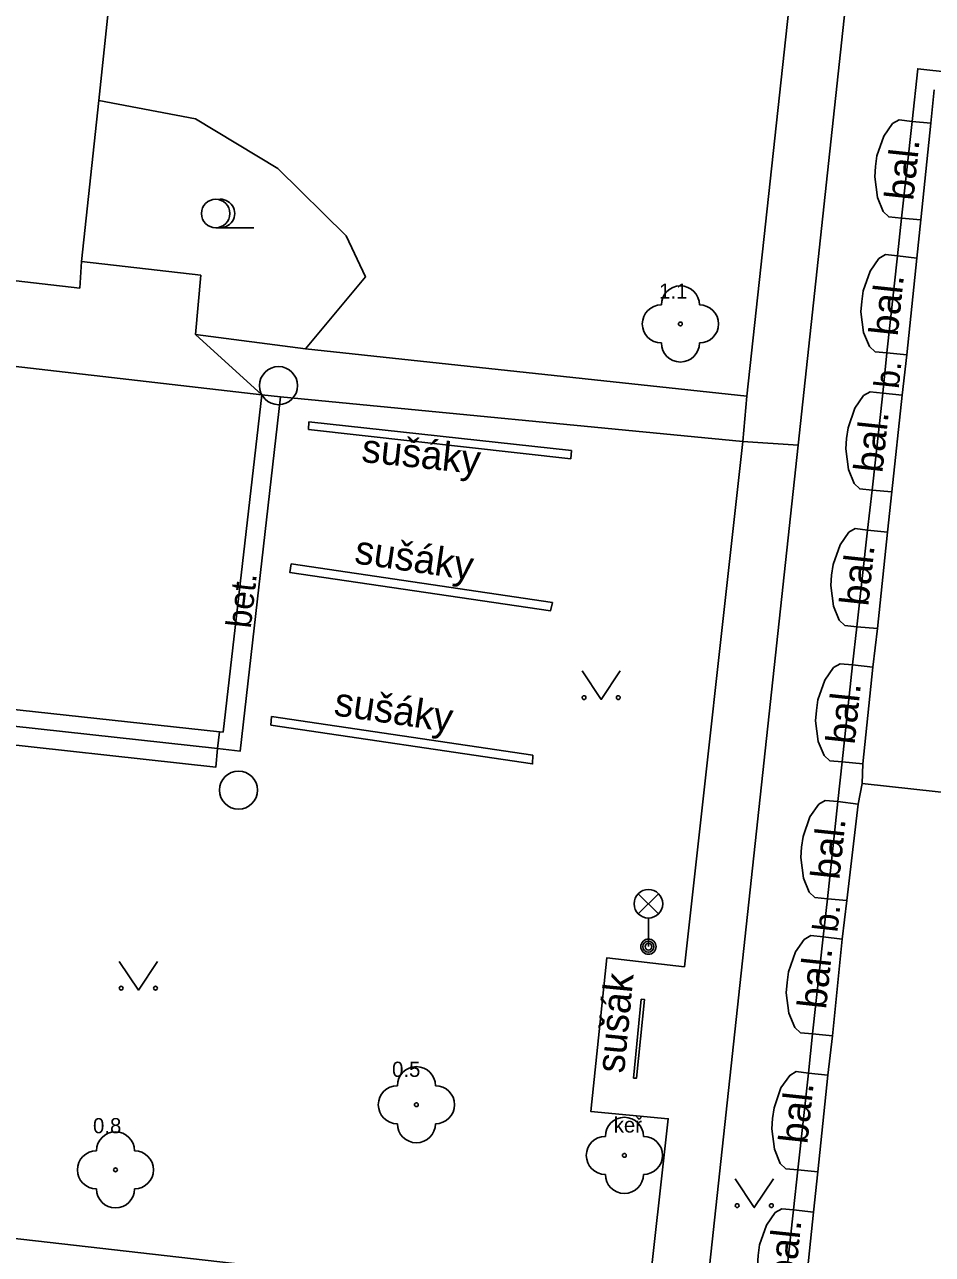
# Model space of a CAD drawing. Extents: x -596229 to -595156, y -1161237 to -1159376.
# Drawn here: x -595698.55 to -595674.72, y -1160072.71 to -1160040.42 of the extents above; entities that cross this region are included whole.
import ezdxf

# ---------------------------------------------------------------- set-up
doc = ezdxf.new("R2010")
doc.units = 0
for name, color, linetype in [('Level 22', 7, 'Continuous'), ('Level 27', 7, 'Continuous'), ('Level 33', 7, 'Continuous'), ('Level 36', 7, 'Continuous'), ('Specificka linie pasportu komunikaci', 7, 'Continuous'), ('TM - budovy zdene_ betonove - VP', 7, 'Continuous'), ('TM - chodniky - VP', 7, 'Continuous'), ('TM - hranice souvisleho porostu (skupiny stromu_ kere)', 7, 'Continuous'), ('TM - komunikace - VP', 7, 'Continuous'), ('TM - pomocna konstrukcni linie', 7, 'Continuous'), ('TM - popis povrchu', 7, 'Continuous'), ('TM - popis zelene', 7, 'Continuous'), ('TM - poznamka', 7, 'Continuous'), ('TM - predmet maleho rozsahu (zamereny obvodem)', 7, 'Continuous'), ('TM - rozhrani mezi zpev. plochami mezi sebou - VP', 7, 'Continuous'), ('TM - rozhrani ploch obecne - NP', 7, 'Continuous'), ('TM - rozhrani ploch obecne - VN', 7, 'Continuous'), ('TM - rozhrani ploch obecne - VP', 7, 'Continuous')]:
    doc.layers.add(name, color=color, linetype=linetype)

msp = doc.modelspace()

# ---------------------------------------------------------------- linework, layer by layer
at = {"layer": 'Level 22'}
for centre in [(-595681.33, -1160048.28), (-595688.26, -1160068.78), (-595682.8, -1160070.11), (-595696.16, -1160070.49)]:
    msp.add_circle(centre, 0.05, dxfattribs=at)
for centre, start, end in [((-595681.33, -1160047.78), 0, 180), ((-595681.83, -1160048.28), 90, 270), ((-595680.83, -1160048.28), 270, 90), ((-595681.33, -1160048.78), 180, 0), ((-595688.26, -1160068.28), 0, 180), ((-595688.76, -1160068.78), 90, 270), ((-595687.76, -1160068.78), 270, 90), ((-595682.8, -1160069.61), 0, 180), ((-595696.16, -1160069.99), 0, 180), ((-595688.26, -1160069.28), 180, 0), ((-595683.3, -1160070.11), 90, 270), ((-595682.3, -1160070.11), 270, 90), ((-595696.66, -1160070.49), 90, 270), ((-595695.66, -1160070.49), 270, 90), ((-595682.8, -1160070.61), 180, 0), ((-595696.16, -1160070.99), 180, 0)]:
    msp.add_arc(centre, 0.5, start, end, dxfattribs=at)
at = {"layer": 'Level 27'}
for centre in [(-595691.88, -1160049.9), (-595692.93, -1160060.52)]:
    msp.add_circle(centre, 0.5, dxfattribs=at)
at = {"layer": 'Level 33'}
for p, q in [((-595682.435, -1160063.77), (-595681.905, -1160063.24)), ((-595682.435, -1160063.24), (-595681.905, -1160063.77)), ((-595682.17, -1160063.88), (-595682.17, -1160064.63))]:
    msp.add_line(p, q, dxfattribs=at)
for centre, radius in [((-595682.17, -1160063.505), 0.375), ((-595682.17, -1160064.63), 0.2), ((-595682.17, -1160064.63), 0.145), ((-595682.17, -1160064.63), 0.0876)]:
    msp.add_circle(centre, radius, dxfattribs=at)
at = {"layer": 'Level 36'}
msp.add_line((-595693.53, -1160045.755), (-595692.53, -1160045.755), dxfattribs=at)
for points in [[(-595683.91, -1160057.39), (-595683.41, -1160058.14), (-595682.91, -1160057.39)], [(-595696.06, -1160065.02), (-595695.56, -1160065.77), (-595695.06, -1160065.02)], [(-595679.89, -1160070.73), (-595679.39, -1160071.48), (-595678.89, -1160070.73)]]:
    msp.add_lwpolyline(points, dxfattribs=at)
for centre, radius in [((-595693.53, -1160045.38), 0.375), ((-595683.86, -1160058.09), 0.05), ((-595682.961, -1160058.09), 0.05), ((-595696.01, -1160065.72), 0.05), ((-595695.111, -1160065.72), 0.05), ((-595679.84, -1160071.43), 0.05), ((-595678.941, -1160071.43), 0.05)]:
    msp.add_circle(centre, radius, dxfattribs=at)
msp.add_arc((-595693.405, -1160045.38), 0.375, 260.4059, 99.5941, dxfattribs=at)
at = {"layer": 'Specificka linie pasportu komunikaci'}
for points in [[(-595692.32, -1160050.14), (-595694.06, -1160048.56)], [(-595678.24, -1160051.46), (-595679.69, -1160051.37)]]:
    msp.add_lwpolyline(points, dxfattribs=at)
at = {"layer": 'TM - budovy zdene_ betonove - VP'}
for points in [[(-595674.67, -1160042.13), (-595674.76, -1160043.01)], [(-595674.76, -1160043.01), (-595675.02, -1160045.55)], [(-595675.02, -1160045.55), (-595675.12, -1160046.55)], [(-595675.12, -1160046.55), (-595675.39, -1160049.09)], [(-595692.32, -1160050.14), (-595716.39, -1160047.37)], [(-595675.39, -1160049.09), (-595675.51, -1160050.15)], [(-595693.33, -1160059), (-595692.32, -1160050.14)], [(-595675.51, -1160050.15), (-595675.78, -1160052.69)], [(-595675.78, -1160052.69), (-595675.89, -1160053.75)], [(-595675.89, -1160053.75), (-595676.16, -1160056.28)], [(-595676.16, -1160056.28), (-595676.28, -1160057.29)], [(-595711.55, -1160057.02), (-595693.43, -1160058.99)], [(-595676.28, -1160057.29), (-595676.54, -1160059.83)], [(-595693.43, -1160058.99), (-595693.33, -1160059)], [(-595676.54, -1160059.83), (-595676.56, -1160060.35)], [(-595676.56, -1160060.35), (-595676.66, -1160060.89)], [(-595665.23, -1160061.59), (-595676.56, -1160060.35)], [(-595676.66, -1160060.89), (-595676.96, -1160063.42)], [(-595676.96, -1160063.42), (-595677.08, -1160064.43)], [(-595677.08, -1160064.43), (-595677.34, -1160066.97)], [(-595677.34, -1160066.97), (-595677.46, -1160068)], [(-595677.46, -1160068), (-595677.72, -1160070.54)], [(-595677.72, -1160070.54), (-595677.84, -1160071.6)], [(-595677.84, -1160071.6), (-595678.1, -1160074.14)]]:
    msp.add_lwpolyline(points, dxfattribs=at)
at = {"layer": 'TM - chodniky - VP'}
for points in [[(-595678.24, -1160037.75), (-595679.59, -1160050.18)], [(-595678.24, -1160051.46), (-595676.94, -1160039.43)], [(-595693.92, -1160047), (-595697.05, -1160046.64)], [(-595694.06, -1160048.56), (-595693.92, -1160047)], [(-595691.17, -1160048.93), (-595694.06, -1160048.56)], [(-595679.59, -1160050.18), (-595691.17, -1160048.93)], [(-595691.83, -1160050.19), (-595692.32, -1160050.14)], [(-595679.69, -1160051.37), (-595691.83, -1160050.19)], [(-595683.49, -1160100.11), (-595678.24, -1160051.46)], [(-595681.22, -1160065.16), (-595679.69, -1160051.37)], [(-595681.22, -1160065.16), (-595683.26, -1160064.92), (-595683.68, -1160068.96), (-595681.65, -1160069.15), (-595682.21, -1160074.18), (-595701.34, -1160072), (-595721.06, -1160069.78)]]:
    msp.add_lwpolyline(points, dxfattribs=at)
at = {"layer": 'TM - hranice souvisleho porostu (skupiny stromu_ kere)'}
msp.add_lwpolyline([(-595696.6, -1160042.41), (-595694.06, -1160042.89), (-595691.9, -1160044.2), (-595690.1, -1160045.97), (-595689.6, -1160047.04), (-595691.17, -1160048.93)], dxfattribs=at)
at = {"layer": 'TM - komunikace - VP'}
for points in [[(-595696.6, -1160042.41), (-595692.31, -1160001.69)], [(-595697.05, -1160046.64), (-595696.6, -1160042.41)], [(-595716.95, -1160045.06), (-595697.1, -1160047.34), (-595697.05, -1160046.64)]]:
    msp.add_lwpolyline(points, dxfattribs=at)
at = {"layer": 'TM - pomocna konstrukcni linie'}
for points in [[(-595691.08, -1160050.85), (-595691.09, -1160051.05), (-595684.21, -1160051.82), (-595684.19, -1160051.6)], [(-595691.55, -1160054.58), (-595691.58, -1160054.81), (-595684.74, -1160055.81), (-595684.69, -1160055.59)], [(-595692.06, -1160058.59), (-595692.08, -1160058.81), (-595685.21, -1160059.83), (-595685.2, -1160059.6)], [(-595682.36, -1160066.01), (-595682.27, -1160066.02), (-595682.48, -1160068.08), (-595682.56, -1160068.08)]]:
    msp.add_lwpolyline(points, dxfattribs=at)
at = {"layer": 'TM - predmet maleho rozsahu (zamereny obvodem)'}
for points in [[(-595691.08, -1160050.85), (-595684.19, -1160051.6)], [(-595684.69, -1160055.59), (-595691.55, -1160054.58)], [(-595692.06, -1160058.59), (-595685.2, -1160059.6)], [(-595682.36, -1160066.01), (-595682.56, -1160068.08)]]:
    msp.add_lwpolyline(points, dxfattribs=at)
at = {"layer": 'TM - rozhrani mezi zpev. plochami mezi sebou - VP'}
msp.add_lwpolyline([(-595679.59, -1160050.18), (-595679.69, -1160051.37)], dxfattribs=at)
at = {"layer": 'TM - rozhrani ploch obecne - NP'}
for points in [[(-595675.53, -1160045.5), (-595675.25, -1160042.96)], [(-595675.91, -1160049.04), (-595675.63, -1160046.49)], [(-595676.3, -1160052.64), (-595676.02, -1160050.1)], [(-595676.7, -1160056.23), (-595676.42, -1160053.69)], [(-595677.08, -1160059.78), (-595676.81, -1160057.23)], [(-595693.48, -1160059.43), (-595711.6, -1160057.44)], [(-595677.47, -1160063.37), (-595677.2, -1160060.82)], [(-595677.86, -1160066.92), (-595677.58, -1160064.37)], [(-595678.25, -1160070.49), (-595677.97, -1160067.95)], [(-595678.64, -1160074.09), (-595678.36, -1160071.54)]]:
    msp.add_lwpolyline(points, dxfattribs=at)
at = {"layer": 'TM - rozhrani ploch obecne - VN'}
for points in [[(-595675.53, -1160045.5), (-595675.86, -1160045.47), (-595676.01, -1160045.33), (-595676.16, -1160044.96), (-595676.23, -1160044.42), (-595676.21, -1160044.15), (-595676.17, -1160043.87), (-595675.99, -1160043.35), (-595675.76, -1160043.02), (-595675.59, -1160042.92), (-595675.25, -1160042.96)], [(-595675.25, -1160042.96), (-595674.76, -1160043.01)], [(-595675.02, -1160045.55), (-595675.53, -1160045.5)], [(-595675.91, -1160049.04), (-595676.22, -1160049.01), (-595676.37, -1160048.87), (-595676.52, -1160048.5), (-595676.59, -1160047.96), (-595676.57, -1160047.69), (-595676.53, -1160047.41), (-595676.35, -1160046.89), (-595676.12, -1160046.56), (-595675.95, -1160046.46), (-595675.63, -1160046.49)], [(-595675.63, -1160046.49), (-595675.12, -1160046.55)], [(-595675.39, -1160049.09), (-595675.91, -1160049.04)], [(-595676.3, -1160052.64), (-595676.62, -1160052.61), (-595676.77, -1160052.47), (-595676.92, -1160052.1), (-595676.99, -1160051.56), (-595676.97, -1160051.29), (-595676.93, -1160051.01), (-595676.75, -1160050.49), (-595676.52, -1160050.16), (-595676.35, -1160050.06), (-595676.02, -1160050.1)], [(-595676.02, -1160050.1), (-595675.51, -1160050.15)], [(-595675.78, -1160052.69), (-595676.3, -1160052.64)], [(-595676.7, -1160056.23), (-595677.01, -1160056.2), (-595677.16, -1160056.06), (-595677.31, -1160055.69), (-595677.38, -1160055.15), (-595677.36, -1160054.88), (-595677.32, -1160054.6), (-595677.14, -1160054.08), (-595676.91, -1160053.75), (-595676.74, -1160053.65), (-595676.42, -1160053.69)], [(-595676.42, -1160053.69), (-595675.89, -1160053.75)], [(-595676.16, -1160056.28), (-595676.7, -1160056.23)], [(-595677.08, -1160059.78), (-595677.41, -1160059.75), (-595677.56, -1160059.61), (-595677.71, -1160059.24), (-595677.78, -1160058.7), (-595677.76, -1160058.43), (-595677.72, -1160058.15), (-595677.54, -1160057.63), (-595677.31, -1160057.3), (-595677.14, -1160057.2), (-595676.81, -1160057.23)], [(-595676.81, -1160057.23), (-595676.28, -1160057.29)], [(-595711.6, -1160057.44), (-595711.66, -1160057.92), (-595693.53, -1160059.92), (-595693.48, -1160059.43)], [(-595693.48, -1160059.43), (-595693.43, -1160058.99)], [(-595676.54, -1160059.83), (-595677.08, -1160059.78)], [(-595677.47, -1160063.37), (-595677.8, -1160063.34), (-595677.95, -1160063.2), (-595678.1, -1160062.83), (-595678.17, -1160062.29), (-595678.15, -1160062.02), (-595678.11, -1160061.74), (-595677.93, -1160061.22), (-595677.7, -1160060.89), (-595677.53, -1160060.79), (-595677.2, -1160060.82)], [(-595677.2, -1160060.82), (-595676.66, -1160060.89)], [(-595676.96, -1160063.42), (-595677.47, -1160063.37)], [(-595677.86, -1160066.92), (-595678.18, -1160066.89), (-595678.33, -1160066.75), (-595678.48, -1160066.38), (-595678.55, -1160065.84), (-595678.53, -1160065.57), (-595678.49, -1160065.29), (-595678.31, -1160064.77), (-595678.08, -1160064.44), (-595677.91, -1160064.34), (-595677.58, -1160064.37)], [(-595677.58, -1160064.37), (-595677.08, -1160064.43)], [(-595677.34, -1160066.97), (-595677.86, -1160066.92)], [(-595678.25, -1160070.49), (-595678.56, -1160070.46), (-595678.71, -1160070.32), (-595678.86, -1160069.95), (-595678.93, -1160069.41), (-595678.91, -1160069.14), (-595678.87, -1160068.86), (-595678.69, -1160068.34), (-595678.46, -1160068.01), (-595678.29, -1160067.91), (-595677.97, -1160067.95)], [(-595677.97, -1160067.95), (-595677.46, -1160068)], [(-595677.72, -1160070.54), (-595678.25, -1160070.49)], [(-595678.64, -1160074.09), (-595678.94, -1160074.06), (-595679.09, -1160073.92), (-595679.24, -1160073.55), (-595679.31, -1160073.01), (-595679.29, -1160072.74), (-595679.25, -1160072.46), (-595679.07, -1160071.94), (-595678.84, -1160071.61), (-595678.67, -1160071.51), (-595678.36, -1160071.54)], [(-595678.36, -1160071.54), (-595677.84, -1160071.6)]]:
    msp.add_lwpolyline(points, dxfattribs=at)
at = {"layer": 'TM - rozhrani ploch obecne - VP'}
for points in [[(-595675.25, -1160042.96), (-595675.1, -1160041.58), (-595672.47, -1160041.87)], [(-595675.63, -1160046.49), (-595675.53, -1160045.5)], [(-595676.02, -1160050.1), (-595675.91, -1160049.04)], [(-595691.83, -1160050.19), (-595692.89, -1160059.5), (-595693.48, -1160059.43)], [(-595676.42, -1160053.69), (-595676.3, -1160052.64)], [(-595676.81, -1160057.23), (-595676.7, -1160056.23)], [(-595677.2, -1160060.82), (-595677.08, -1160059.78)], [(-595677.58, -1160064.37), (-595677.47, -1160063.37)], [(-595677.97, -1160067.95), (-595677.86, -1160066.92)], [(-595678.36, -1160071.54), (-595678.25, -1160070.49)]]:
    msp.add_lwpolyline(points, dxfattribs=at)

# ---------------------------------------------------------------- texts
at = {"layer": 'TM - popis povrchu'}
for s, rotation, p in [('b.', 83.9323, (-595675.6, -1160050)), ('bet.', 83.5252, (-595692.61, -1160056.29)), ('b.', 83.7227, (-595677.21, -1160064.27))]:
    msp.add_text(s, height=0.65, rotation=rotation, dxfattribs=at).set_placement(p)
at = {"layer": 'TM - popis zelene'}
for s, p in [('1.1', (-595681.89, -1160047.62)), ('0.5', (-595688.9, -1160068.05)), ('0.8', (-595696.75, -1160069.53)), ('keř', (-595683.08, -1160069.51))]:
    msp.add_text(s, height=0.4, dxfattribs=at).set_placement(p)
at = {"layer": 'TM - poznamka'}
for s, rotation, p in [('bal.', 83.9323, (-595675.22, -1160045.06)), ('bal.', 83.9323, (-595675.63, -1160048.62)), ('bal.', 83.9323, (-595676.03, -1160052.21)), ('sušáky', 354, (-595689.72, -1160051.9)), ('sušáky', 351.6245, (-595689.91, -1160054.56)), ('bal.', 83.9323, (-595676.4, -1160055.71)), ('sušáky', 351.6245, (-595690.45, -1160058.55)), ('bal.', 83.9323, (-595676.76, -1160059.34)), ('bal.', 83.9323, (-595677.16, -1160062.89)), ('bal.', 83.9323, (-595677.51, -1160066.29)), ('sušák', 84.4813, (-595682.81, -1160067.97)), ('bal.', 83.9323, (-595678, -1160069.83)), ('bal.', 83.9323, (-595678.32, -1160073.43))]:
    msp.add_text(s, height=0.75, rotation=rotation, dxfattribs=at).set_placement(p)

doc.saveas('drawing.dxf')
